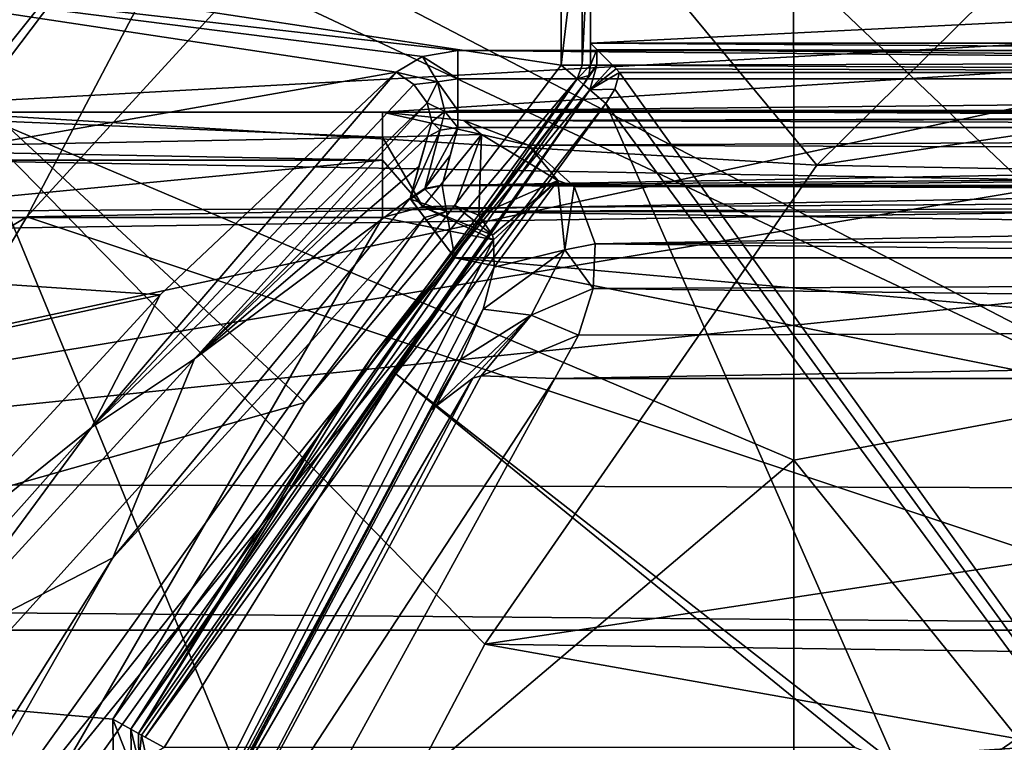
# Model space of a CAD drawing. Extents: x -252 to 252, y -10 to 685.
# Tile 573 of 656: x -116.94 to -113.59, y 614.12 to 616.58. Entities that reach past the tile are written whole.
import ezdxf

# ---------------------------------------------------------------- set-up
doc = ezdxf.new("R2010")
doc.units = 0
doc.header["$LTSCALE"] = 65.369103
for name, color, linetype in [('1637', 7, 'CONTINUOUS'), ('1655', 7, 'CONTINUOUS'), ('2514', 7, 'CONTINUOUS'), ('2516', 7, 'CONTINUOUS'), ('2518', 7, 'CONTINUOUS'), ('2520', 7, 'CONTINUOUS'), ('28', 7, 'CONTINUOUS'), ('304', 7, 'CONTINUOUS'), ('307', 7, 'CONTINUOUS'), ('31', 7, 'CONTINUOUS'), ('311', 7, 'CONTINUOUS'), ('312', 7, 'CONTINUOUS'), ('313', 7, 'CONTINUOUS'), ('323', 7, 'CONTINUOUS'), ('324', 7, 'CONTINUOUS'), ('326', 7, 'CONTINUOUS'), ('33', 7, 'CONTINUOUS'), ('337', 7, 'CONTINUOUS'), ('34', 7, 'CONTINUOUS'), ('353', 7, 'CONTINUOUS'), ('354', 7, 'CONTINUOUS'), ('355', 7, 'CONTINUOUS'), ('3593', 7, 'CONTINUOUS'), ('3598', 7, 'CONTINUOUS'), ('3599', 7, 'CONTINUOUS'), ('3601', 7, 'CONTINUOUS'), ('3602', 7, 'CONTINUOUS'), ('361', 7, 'CONTINUOUS'), ('3642', 7, 'CONTINUOUS'), ('3645', 7, 'CONTINUOUS'), ('3652', 7, 'CONTINUOUS'), ('3654', 7, 'CONTINUOUS'), ('3666', 7, 'CONTINUOUS'), ('3668', 7, 'CONTINUOUS'), ('3675', 7, 'CONTINUOUS'), ('3676', 7, 'CONTINUOUS'), ('370', 7, 'CONTINUOUS'), ('3906', 7, 'CONTINUOUS'), ('433', 7, 'CONTINUOUS'), ('437', 7, 'CONTINUOUS'), ('480', 7, 'CONTINUOUS'), ('481', 7, 'CONTINUOUS'), ('482', 7, 'CONTINUOUS'), ('483', 7, 'CONTINUOUS'), ('509', 7, 'CONTINUOUS'), ('510', 7, 'CONTINUOUS'), ('511', 7, 'CONTINUOUS'), ('512', 7, 'CONTINUOUS'), ('514', 7, 'CONTINUOUS'), ('515', 7, 'CONTINUOUS')]:
    doc.layers.add(name, color=color, linetype=linetype)

msp = doc.modelspace()

# ---------------------------------------------------------------- linework, layer by layer
at = {"layer": '1637', "color": 7, "linetype": 'CONTINUOUS'}
for points in [[(-103.2697, 616.1594, -64.5), (-105.1649, 618.1292, -64.5), (-115.0627, 617.9379, -64.5), (-103.2697, 616.1594, -64.5)], [(-116.9199, 615.9082, -64.5), (-103.2697, 616.1594, -64.5), (-115.0627, 617.9379, -64.5), (-116.9199, 615.9082, -64.5)], [(-103.2697, 616.1594, -64.5), (-116.9199, 615.9082, -64.5), (-109.9999, 613.6, -64.5), (-103.2697, 616.1594, -64.5)], [(-116.9199, 615.9082, -64.5), (-118.5034, 613.2569, -64.5), (-109.9999, 613.6, -64.5), (-116.9199, 615.9082, -64.5)]]:
    msp.add_3dface(points, dxfattribs=at)
at = {"layer": '1655', "color": 7, "linetype": 'CONTINUOUS'}
for points in [[(-116.9564, 617.4579, -63.5), (-118.264, 615.476, -63.9995), (-116.156, 618.109, -63.9995), (-116.9564, 617.4579, -63.5)], [(-118.264, 615.476, -63.9995), (-115.9002, 617.8468, -64.366), (-116.156, 618.109, -63.9995), (-118.264, 615.476, -63.9995)], [(-116.9199, 615.9082, -64.5), (-115.0627, 617.9379, -64.5), (-115.9002, 617.8468, -64.366), (-116.9199, 615.9082, -64.5)], [(-117.9545, 615.2801, -64.366), (-115.9002, 617.8468, -64.366), (-118.264, 615.476, -63.9995), (-117.9545, 615.2801, -64.366)], [(-117.9545, 615.2801, -64.366), (-116.9199, 615.9082, -64.5), (-115.9002, 617.8468, -64.366), (-117.9545, 615.2801, -64.366)], [(-118.5034, 613.2569, -64.5), (-116.9199, 615.9082, -64.5), (-117.9545, 615.2801, -64.366), (-118.5034, 613.2569, -64.5)]]:
    msp.add_3dface(points, dxfattribs=at)
at = {"layer": '2514', "color": 7, "linetype": 'CONTINUOUS'}
for points in [[(-116.3667, 618.0887, -15.6), (-116.1031, 618.3853, -15.5293), (-118.2732, 615.7629, -15.5293), (-116.3667, 618.0887, -15.6)], [(-116.1031, 618.3853, -15.5293), (-117.6336, 616.7882, -15.5), (-118.2732, 615.7629, -15.5293), (-116.1031, 618.3853, -15.5293)], [(-117.5541, 616.7286, -15.6), (-116.3667, 618.0887, -15.6), (-118.2732, 615.7629, -15.5293), (-117.5541, 616.7286, -15.6)]]:
    msp.add_3dface(points, dxfattribs=at)
at = {"layer": '2516', "color": 7, "linetype": 'CONTINUOUS'}
for points in [[(-114.2299, 616.0848, -68.3), (-112.9947, 617.3064, -68.3), (-106.8636, 617.1911, -68.3), (-114.2299, 616.0848, -68.3)], [(-105.6397, 615.9247, -68.3), (-114.2299, 616.0848, -68.3), (-106.8636, 617.1911, -68.3), (-105.6397, 615.9247, -68.3)], [(-115.3603, 614.4517, -68.3), (-114.2299, 616.0848, -68.3), (-105.6397, 615.9247, -68.3), (-115.3603, 614.4517, -68.3)], [(-104.5553, 614.3043, -68.3), (-115.3603, 614.4517, -68.3), (-105.6397, 615.9247, -68.3), (-104.5553, 614.3043, -68.3)], [(-115.3603, 614.4517, -68.3), (-110, 613.5, -68.3), (-115.9325, 613.3644, -68.3), (-115.3603, 614.4517, -68.3)], [(-110, 613.5, -68.3), (-115.3603, 614.4517, -68.3), (-104.5553, 614.3043, -68.3), (-110, 613.5, -68.3)]]:
    msp.add_3dface(points, dxfattribs=at)
at = {"layer": '2518', "color": 7, "linetype": 'CONTINUOUS'}
msp.add_3dface([(-117.1241, 616.2594, -68.4), (-117.8626, 619.3692, -68.5), (-115.8122, 617.9966, -68.4), (-117.1241, 616.2594, -68.4)], dxfattribs=at)
at = {"layer": '2520', "color": 7, "linetype": 'CONTINUOUS'}
for points in [[(-114.2299, 616.0848, -68.3), (-117.1241, 616.2594, -68.4), (-115.8122, 617.9966, -68.4), (-114.2299, 616.0848, -68.3)], [(-112.9947, 617.3064, -68.3), (-114.2299, 616.0848, -68.3), (-115.8122, 617.9966, -68.4), (-112.9947, 617.3064, -68.3)], [(-115.9325, 613.3644, -68.3), (-118.364, 613.9333, -68.4), (-117.1241, 616.2594, -68.4), (-115.9325, 613.3644, -68.3)], [(-115.3603, 614.4517, -68.3), (-115.9325, 613.3644, -68.3), (-117.1241, 616.2594, -68.4), (-115.3603, 614.4517, -68.3)], [(-114.2299, 616.0848, -68.3), (-115.3603, 614.4517, -68.3), (-117.1241, 616.2594, -68.4), (-114.2299, 616.0848, -68.3)]]:
    msp.add_3dface(points, dxfattribs=at)
at = {"layer": '28', "color": 7, "linetype": 'CONTINUOUS'}
msp.add_3dface([(-115.8722, 618.5223, 13.5), (-117.7642, 616.3798, 13.5), (-118.0207, 617.2865, 13.5), (-115.8722, 618.5223, 13.5)], dxfattribs=at)
at = {"layer": '304', "color": 7, "linetype": 'CONTINUOUS'}
for points in [[(-115.1, 617.1, -58), (-115.1, 616.4252, -58), (-117.6216, 616.8078, -58), (-115.1, 617.1, -58)], [(-117.6216, 616.8078, -58), (-115.9732, 615.2752, -58), (-119.0354, 614.4104, -58), (-117.6216, 616.8078, -58)], [(-115.1, 616.4252, -58), (-115.9732, 615.2752, -58), (-117.6216, 616.8078, -58), (-115.1, 616.4252, -58)], [(-115.9732, 615.2752, -58), (-116.6278, 614.1962, -58), (-119.0354, 614.4104, -58), (-115.9732, 615.2752, -58)], [(-114.1, 613.1, -58), (-116.9852, 613.1, -58), (-119.0354, 614.4104, -58), (-114.1, 613.1, -58)], [(-116.4525, 613.9, -58), (-114.1, 613.1, -58), (-119.0354, 614.4104, -58), (-116.4525, 613.9, -58)], [(-116.6246, 613.9984, -58), (-116.4525, 613.9, -58), (-119.0354, 614.4104, -58), (-116.6246, 613.9984, -58)], [(-116.6278, 614.1962, -58), (-116.6246, 613.9984, -58), (-119.0354, 614.4104, -58), (-116.6278, 614.1962, -58)]]:
    msp.add_3dface(points, dxfattribs=at)
at = {"layer": '307', "color": 7, "linetype": 'CONTINUOUS'}
for points in [[(-114.9016, 616.4, -11), (-110.55, 610.3279, -11), (-114.9173, 616.344, -11), (-114.9016, 616.4, -11)], [(-110.55, 616.4, -11), (-110.55, 610.3279, -11), (-114.9016, 616.4, -11), (-110.55, 616.4, -11)], [(-114.9173, 616.344, -11), (-110.55, 610.3279, -11), (-114.9486, 616.2945, -11), (-114.9173, 616.344, -11)], [(-115.6631, 615.3739, -11), (-114.9486, 616.2945, -11), (-113.9585, 614.0414, -11), (-115.6631, 615.3739, -11)], [(-114.9486, 616.2945, -11), (-110.55, 610.3279, -11), (-113.9585, 614.0414, -11), (-114.9486, 616.2945, -11)], [(-116.4525, 614.1, -11), (-115.6631, 615.3739, -11), (-114.1, 614.1, -11), (-116.4525, 614.1, -11)], [(-114.1, 614.1, -11), (-115.6631, 615.3739, -11), (-113.9585, 614.0414, -11), (-114.1, 614.1, -11)]]:
    msp.add_3dface(points, dxfattribs=at)
at = {"layer": '31', "color": 7, "linetype": 'CONTINUOUS'}
for points in [[(-110.0084, 615.884, 16.4625), (-110.0091, 621.8404, 14.5623), (-114.31, 620.6879, 14.5959), (-110.0084, 615.884, 16.4625)], [(-114.3079, 615.0797, 16.2741), (-114.31, 620.6879, 14.5959), (-118.4777, 616.8492, 14.6716), (-114.3079, 615.0797, 16.2741)], [(-114.3079, 615.0797, 16.2741), (-110.0084, 615.884, 16.4625), (-114.31, 620.6879, 14.5959), (-114.3079, 615.0797, 16.2741)], [(-118.4789, 611.5425, 15.8559), (-114.3079, 615.0797, 16.2741), (-118.4777, 616.8492, 14.6716), (-118.4789, 611.5425, 15.8559)], [(-110.0084, 609.7395, 17.6142), (-110.0084, 615.884, 16.4625), (-114.3079, 615.0797, 16.2741), (-110.0084, 609.7395, 17.6142)], [(-114.3079, 609.3284, 17.287), (-114.3079, 615.0797, 16.2741), (-118.4789, 611.5425, 15.8559), (-114.3079, 609.3284, 17.287)], [(-114.3079, 609.3284, 17.287), (-110.0084, 609.7395, 17.6142), (-114.3079, 615.0797, 16.2741), (-114.3079, 609.3284, 17.287)]]:
    msp.add_3dface(points, dxfattribs=at)
at = {"layer": '311', "color": 7, "linetype": 'CONTINUOUS'}
for points in [[(-115.0243, 616.3599, -57.9), (-115.745, 615.4313, -11.1), (-115.8901, 615.2195, -57.9), (-115.0243, 616.3599, -57.9)], [(-115.0243, 616.3599, -11.1), (-115.745, 615.4313, -11.1), (-115.0243, 616.3599, -57.9), (-115.0243, 616.3599, -11.1)], [(-115.745, 615.4313, -11.1), (-116.5401, 614.1481, -11.1), (-115.8901, 615.2195, -57.9), (-115.745, 615.4313, -11.1)], [(-116.5401, 614.1481, -11.1), (-116.5401, 614.1481, -57.9), (-115.8901, 615.2195, -57.9), (-116.5401, 614.1481, -11.1)]]:
    msp.add_3dface(points, dxfattribs=at)
at = {"layer": '312', "color": 7, "linetype": 'CONTINUOUS'}
for points in [[(-115, 617, -43), (-115, 616.4252, -57.9), (-115, 617, -57.9), (-115, 617, -43)], [(-115, 616.5, -43), (-115, 616.4252, -57.9), (-115, 617, -43), (-115, 616.5, -43)], [(-115, 616.5, -11.1), (-115, 616.4252, -57.9), (-115, 616.5, -43), (-115, 616.5, -11.1)], [(-115, 616.4252, -11.1), (-115, 616.4252, -57.9), (-115, 616.5, -11.1), (-115, 616.4252, -11.1)]]:
    msp.add_3dface(points, dxfattribs=at)
at = {"layer": '313', "color": 7, "linetype": 'CONTINUOUS'}
for points in [[(-109.5088, 616.5, -15.0416), (-115, 616.5, -43), (-105, 616.5, -11.1), (-109.5088, 616.5, -15.0416)], [(-109.65, 616.5, -15.1), (-115, 616.5, -43), (-109.5088, 616.5, -15.0416), (-109.65, 616.5, -15.1)], [(-110.35, 616.5, -15.1), (-115, 616.5, -43), (-109.65, 616.5, -15.1), (-110.35, 616.5, -15.1)], [(-105, 616.5, -11.1), (-115, 616.5, -43), (-105, 616.5, -43), (-105, 616.5, -11.1)], [(-110.4916, 616.5, -15.0412), (-115, 616.5, -43), (-110.35, 616.5, -15.1), (-110.4916, 616.5, -15.0412)], [(-110.55, 616.5, -14.9), (-115, 616.5, -43), (-110.4916, 616.5, -15.0412), (-110.55, 616.5, -14.9)], [(-115, 616.5, -11.1), (-115, 616.5, -43), (-110.55, 616.5, -11.1), (-115, 616.5, -11.1)], [(-110.55, 616.5, -11.1), (-115, 616.5, -43), (-110.55, 616.5, -14.9), (-110.55, 616.5, -11.1)]]:
    msp.add_3dface(points, dxfattribs=at)
at = {"layer": '323', "color": 7, "linetype": 'CONTINUOUS'}
for points in [[(-117.0187, 617.2938, -7.6576), (-117.7436, 616.2653, -6.6518), (-102.8242, 617.0861, -7.4629), (-117.0187, 617.2938, -7.6576)], [(-102.8242, 617.0861, -7.4629), (-117.7436, 616.2653, -6.6518), (-115.7084, 616.2653, -6.6518), (-102.8242, 617.0861, -7.4629)], [(-104.2916, 616.2653, -6.6518), (-102.8242, 617.0861, -7.4629), (-115.7084, 616.2653, -6.6518), (-104.2916, 616.2653, -6.6518)], [(-115.432, 616.2367, -6.6223), (-104.2916, 616.2653, -6.6518), (-115.7084, 616.2653, -6.6518), (-115.432, 616.2367, -6.6223)], [(-104.4762, 616.2529, -6.639), (-104.2916, 616.2653, -6.6518), (-115.432, 616.2367, -6.6223), (-104.4762, 616.2529, -6.639)], [(-104.6776, 616.2041, -6.5886), (-104.4762, 616.2529, -6.639), (-115.432, 616.2367, -6.6223), (-104.6776, 616.2041, -6.5886)], [(-115.2111, 616.1524, -6.5348), (-104.6776, 616.2041, -6.5886), (-115.432, 616.2367, -6.6223), (-115.2111, 616.1524, -6.5348)], [(-104.841, 616.1178, -6.4986), (-104.6776, 616.2041, -6.5886), (-115.2111, 616.1524, -6.5348), (-104.841, 616.1178, -6.4986)], [(-115.0558, 616.0119, -6.3872), (-104.841, 616.1178, -6.4986), (-115.2111, 616.1524, -6.5348), (-115.0558, 616.0119, -6.3872)], [(-104.9502, 616.003, -6.3778), (-104.841, 616.1178, -6.4986), (-115.0558, 616.0119, -6.3872), (-104.9502, 616.003, -6.3778)], [(-114.9843, 615.8165, -6.1782), (-104.9502, 616.003, -6.3778), (-115.0558, 616.0119, -6.3872), (-114.9843, 615.8165, -6.1782)], [(-105.0082, 615.864, -6.2294), (-104.9502, 616.003, -6.3778), (-114.9843, 615.8165, -6.1782), (-105.0082, 615.864, -6.2294)], [(-105.0149, 615.7067, -6.0589), (-105.0082, 615.864, -6.2294), (-114.9843, 615.8165, -6.1782), (-105.0149, 615.7067, -6.0589)], [(-114.9917, 615.6639, -6.0119), (-105.0149, 615.7067, -6.0589), (-114.9843, 615.8165, -6.1782), (-114.9917, 615.6639, -6.0119)], [(-104.9719, 615.537, -5.8716), (-105.0149, 615.7067, -6.0589), (-114.9917, 615.6639, -6.0119), (-104.9719, 615.537, -5.8716)], [(-115.0416, 615.5048, -5.8357), (-104.9719, 615.537, -5.8716), (-114.9917, 615.6639, -6.0119), (-115.0416, 615.5048, -5.8357)], [(-115.1214, 615.3575, -5.6696), (-104.9719, 615.537, -5.8716), (-115.0416, 615.5048, -5.8357), (-115.1214, 615.3575, -5.6696)], [(-104.8787, 615.3575, -5.6696), (-104.9719, 615.537, -5.8716), (-115.1214, 615.3575, -5.6696), (-104.8787, 615.3575, -5.6696)], [(-103.9021, 613.5727, -3.4143), (-104.8787, 615.3575, -5.6696), (-116.088, 613.5942, -3.4446), (-103.9021, 613.5727, -3.4143)], [(-116.088, 613.5942, -3.4446), (-104.8787, 615.3575, -5.6696), (-115.1214, 615.3575, -5.6696), (-116.088, 613.5942, -3.4446)]]:
    msp.add_3dface(points, dxfattribs=at)
at = {"layer": '324', "color": 7, "linetype": 'CONTINUOUS'}
for points in [[(-117.7436, 615.9065, -6.5), (-119.8274, 611.3418, -6.5), (-115.7084, 615.9065, -6.5), (-117.7436, 615.9065, -6.5)], [(-115.7084, 615.9065, -6.5), (-119.8274, 611.3418, -6.5), (-116.7947, 614.0311, -6.5), (-115.7084, 615.9065, -6.5)]]:
    msp.add_3dface(points, dxfattribs=at)
at = {"layer": '326', "color": 7, "linetype": 'CONTINUOUS'}
msp.add_3dface([(-115.5429, 615.2509, -6), (-116.6253, 613.2102, -6), (-116.5431, 613.3938, -3.7345), (-115.5429, 615.2509, -6)], dxfattribs=at)
at = {"layer": '33', "color": 7, "linetype": 'CONTINUOUS'}
msp.add_3dface([(-117.7642, 616.3798, 13.5), (-115.8722, 618.5223, 13.5), (-116.9939, 617.36, 13.8086), (-117.7642, 616.3798, 13.5)], dxfattribs=at)
at = {"layer": '337', "color": 7, "linetype": 'CONTINUOUS'}
for points in [[(-115.7084, 615.9065, -6.5), (-115.3304, 615.8305, -6.3536), (-115.5714, 615.9427, -6.4915), (-115.7084, 615.9065, -6.5)], [(-115.4612, 615.9458, -6.4664), (-115.5714, 615.9427, -6.4915), (-115.3344, 615.8456, -6.3652), (-115.4612, 615.9458, -6.4664)], [(-115.5714, 615.9427, -6.4915), (-115.3304, 615.8305, -6.3536), (-115.3344, 615.8456, -6.3652), (-115.5714, 615.9427, -6.4915)], [(-115.3807, 615.9143, -6.4246), (-115.4612, 615.9458, -6.4664), (-115.3344, 615.8456, -6.3652), (-115.3807, 615.9143, -6.4246)], [(-115.7084, 615.9065, -6.5), (-116.7947, 614.0311, -6.5), (-115.3304, 615.8305, -6.3536), (-115.7084, 615.9065, -6.5)], [(-116.7947, 614.0311, -6.5), (-117.2658, 611.9935, -6.3536), (-115.3304, 615.8305, -6.3536), (-116.7947, 614.0311, -6.5)], [(-115.3304, 615.8305, -6.3536), (-117.2658, 611.9935, -6.3536), (-115.3283, 615.7374, -6.288), (-115.3304, 615.8305, -6.3536)], [(-115.3283, 615.7374, -6.288), (-117.2658, 611.9935, -6.3536), (-115.3656, 615.5932, -6.1963), (-115.3283, 615.7374, -6.288)], [(-115.3656, 615.5932, -6.1963), (-117.2658, 611.9935, -6.3536), (-115.4428, 615.4226, -6.0959), (-115.3656, 615.5932, -6.1963)], [(-117.2658, 611.9935, -6.3536), (-115.5429, 615.2509, -6), (-115.4428, 615.4226, -6.0959), (-117.2658, 611.9935, -6.3536)], [(-116.6253, 613.2102, -6), (-115.5429, 615.2509, -6), (-117.2658, 611.9935, -6.3536), (-116.6253, 613.2102, -6)]]:
    msp.add_3dface(points, dxfattribs=at)
at = {"layer": '34', "color": 7, "linetype": 'CONTINUOUS'}
for points in [[(-112.3818, 620.4797, 13.8797), (-112.3802, 614.9321, 15.5441), (-113.9891, 619.7542, 13.9101), (-112.3818, 620.4797, 13.8797)], [(-113.9891, 619.7542, 13.9101), (-112.3802, 614.9321, 15.5441), (-115.9226, 618.3064, 13.9623), (-113.9891, 619.7542, 13.9101)], [(-115.9226, 618.3064, 13.9623), (-112.3802, 614.9321, 15.5441), (-116.8989, 617.284, 13.9927), (-115.9226, 618.3064, 13.9623)], [(-116.8989, 617.284, 13.9927), (-112.3802, 614.9321, 15.5441), (-117.0351, 617.1231, 13.9969), (-116.8989, 617.284, 13.9927)], [(-117.0351, 617.1231, 13.9969), (-112.3802, 614.9321, 15.5441), (-117.0341, 611.7367, 15.2428), (-117.0351, 617.1231, 13.9969)], [(-112.3802, 614.9321, 15.5441), (-112.3802, 609.2608, 16.5455), (-117.0341, 611.7367, 15.2428), (-112.3802, 614.9321, 15.5441)]]:
    msp.add_3dface(points, dxfattribs=at)
at = {"layer": '353', "color": 7, "linetype": 'CONTINUOUS'}
for points in [[(-115.401, 615.3583, -5.8258), (-116.5511, 613.1736, -3.0197), (-115.373, 615.3666, -5.8028), (-115.401, 615.3583, -5.8258)], [(-116.5511, 613.1736, -3.0197), (-115.1214, 615.3575, -5.6696), (-115.373, 615.3666, -5.8028), (-116.5511, 613.1736, -3.0197)], [(-116.5431, 613.3938, -3.7345), (-116.5511, 613.1736, -3.0197), (-115.401, 615.3583, -5.8258), (-116.5431, 613.3938, -3.7345)], [(-116.088, 613.5942, -3.4446), (-115.1214, 615.3575, -5.6696), (-116.5511, 613.1736, -3.0197), (-116.088, 613.5942, -3.4446)], [(-115.5429, 615.2509, -6), (-116.5431, 613.3938, -3.7345), (-115.401, 615.3583, -5.8258), (-115.5429, 615.2509, -6)]]:
    msp.add_3dface(points, dxfattribs=at)
at = {"layer": '354', "color": 7, "linetype": 'CONTINUOUS'}
for points in [[(-115.432, 616.2367, -6.6223), (-115.7084, 616.2653, -6.6518), (-115.3714, 616.1889, -6.5752), (-115.432, 616.2367, -6.6223)], [(-115.3714, 616.1889, -6.5752), (-115.7084, 616.2653, -6.6518), (-115.7084, 616.1795, -6.5811), (-115.3714, 616.1889, -6.5752)], [(-115.2111, 616.1524, -6.5348), (-115.432, 616.2367, -6.6223), (-115.3714, 616.1889, -6.5752), (-115.2111, 616.1524, -6.5348)], [(-115.5714, 615.9427, -6.4915), (-115.3714, 616.1889, -6.5752), (-115.7084, 616.1795, -6.5811), (-115.5714, 615.9427, -6.4915)], [(-115.5714, 615.9427, -6.4915), (-115.4612, 615.9458, -6.4664), (-115.3714, 616.1889, -6.5752), (-115.5714, 615.9427, -6.4915)], [(-115.4612, 615.9458, -6.4664), (-115.3807, 615.9143, -6.4246), (-115.3714, 616.1889, -6.5752), (-115.4612, 615.9458, -6.4664)], [(-115.3807, 615.9143, -6.4246), (-115.1117, 616.0318, -6.4101), (-115.3714, 616.1889, -6.5752), (-115.3807, 615.9143, -6.4246)], [(-115.1117, 616.0318, -6.4101), (-115.2111, 616.1524, -6.5348), (-115.3714, 616.1889, -6.5752), (-115.1117, 616.0318, -6.4101)], [(-115.5714, 615.9427, -6.4915), (-115.7084, 616.1795, -6.5811), (-115.7084, 616.1013, -6.5395), (-115.5714, 615.9427, -6.4915)], [(-115.0558, 616.0119, -6.3872), (-115.2111, 616.1524, -6.5348), (-115.1117, 616.0318, -6.4101), (-115.0558, 616.0119, -6.3872)], [(-115.7084, 615.9065, -6.5), (-115.5714, 615.9427, -6.4915), (-115.7084, 616.1013, -6.5395), (-115.7084, 615.9065, -6.5)], [(-115.3807, 615.9143, -6.4246), (-115.3344, 615.8456, -6.3652), (-115.1117, 616.0318, -6.4101), (-115.3807, 615.9143, -6.4246)], [(-115.3344, 615.8456, -6.3652), (-115.3304, 615.8305, -6.3536), (-115.1117, 616.0318, -6.4101), (-115.3344, 615.8456, -6.3652)], [(-115.3304, 615.8305, -6.3536), (-115.3283, 615.7374, -6.288), (-115.1117, 616.0318, -6.4101), (-115.3304, 615.8305, -6.3536)], [(-115.3283, 615.7374, -6.288), (-115.0879, 615.7958, -6.1721), (-115.1117, 616.0318, -6.4101), (-115.3283, 615.7374, -6.288)], [(-115.0879, 615.7958, -6.1721), (-115.0558, 616.0119, -6.3872), (-115.1117, 616.0318, -6.4101), (-115.0879, 615.7958, -6.1721)], [(-114.9843, 615.8165, -6.1782), (-115.0558, 616.0119, -6.3872), (-115.0879, 615.7958, -6.1721), (-114.9843, 615.8165, -6.1782)], [(-115.3283, 615.7374, -6.288), (-115.3656, 615.5932, -6.1963), (-115.0879, 615.7958, -6.1721), (-115.3283, 615.7374, -6.288)], [(-115.3656, 615.5932, -6.1963), (-115.2021, 615.5729, -5.9685), (-115.0879, 615.7958, -6.1721), (-115.3656, 615.5932, -6.1963)], [(-115.2021, 615.5729, -5.9685), (-114.9917, 615.6639, -6.0119), (-115.0879, 615.7958, -6.1721), (-115.2021, 615.5729, -5.9685)], [(-114.9917, 615.6639, -6.0119), (-114.9843, 615.8165, -6.1782), (-115.0879, 615.7958, -6.1721), (-114.9917, 615.6639, -6.0119)], [(-115.0416, 615.5048, -5.8357), (-114.9917, 615.6639, -6.0119), (-115.2021, 615.5729, -5.9685), (-115.0416, 615.5048, -5.8357)], [(-115.3656, 615.5932, -6.1963), (-115.4428, 615.4226, -6.0959), (-115.2021, 615.5729, -5.9685), (-115.3656, 615.5932, -6.1963)], [(-115.5429, 615.2509, -6), (-115.401, 615.3583, -5.8258), (-115.2021, 615.5729, -5.9685), (-115.5429, 615.2509, -6)], [(-115.4428, 615.4226, -6.0959), (-115.5429, 615.2509, -6), (-115.2021, 615.5729, -5.9685), (-115.4428, 615.4226, -6.0959)], [(-115.401, 615.3583, -5.8258), (-115.373, 615.3666, -5.8028), (-115.2021, 615.5729, -5.9685), (-115.401, 615.3583, -5.8258)], [(-115.373, 615.3666, -5.8028), (-115.0416, 615.5048, -5.8357), (-115.2021, 615.5729, -5.9685), (-115.373, 615.3666, -5.8028)], [(-115.1214, 615.3575, -5.6696), (-115.0416, 615.5048, -5.8357), (-115.373, 615.3666, -5.8028), (-115.1214, 615.3575, -5.6696)]]:
    msp.add_3dface(points, dxfattribs=at)
at = {"layer": '355', "color": 7, "linetype": 'CONTINUOUS'}
for points in [[(-115.7084, 616.1795, -6.5811), (-117.7436, 616.2653, -6.6518), (-117.7436, 616.1396, -6.5577), (-115.7084, 616.1795, -6.5811)], [(-115.7084, 616.2653, -6.6518), (-117.7436, 616.2653, -6.6518), (-115.7084, 616.1795, -6.5811), (-115.7084, 616.2653, -6.6518)], [(-115.7084, 616.1013, -6.5395), (-115.7084, 616.1795, -6.5811), (-117.7436, 616.1396, -6.5577), (-115.7084, 616.1013, -6.5395)], [(-117.7436, 616.1013, -6.5395), (-115.7084, 616.1013, -6.5395), (-117.7436, 616.1396, -6.5577), (-117.7436, 616.1013, -6.5395)], [(-117.7436, 615.9065, -6.5), (-115.7084, 615.9065, -6.5), (-115.7084, 616.1013, -6.5395), (-117.7436, 615.9065, -6.5)], [(-117.7436, 615.9065, -6.5), (-115.7084, 616.1013, -6.5395), (-117.7436, 616.1013, -6.5395), (-117.7436, 615.9065, -6.5)]]:
    msp.add_3dface(points, dxfattribs=at)
at = {"layer": '3593', "color": 7, "linetype": 'CONTINUOUS'}
for points in [[(-118.2013, 617.0486, 13.5), (-119.5058, 615.0023, 13.5), (-110.9556, 616.8389, 13.5), (-118.2013, 617.0486, 13.5)], [(-101.652, 616.8482, 13.5), (-119.5058, 615.0023, 13.5), (-100.4654, 614.9495, 13.5), (-101.652, 616.8482, 13.5)], [(-119.5058, 615.0023, 13.5), (-101.652, 616.8482, 13.5), (-110, 616.5836, 13.5), (-119.5058, 615.0023, 13.5)], [(-110.9556, 616.8389, 13.5), (-119.5058, 615.0023, 13.5), (-110, 616.5836, 13.5), (-110.9556, 616.8389, 13.5)], [(-119.5058, 615.0023, 13.5), (-120.1694, 613.6667, 13.5), (-100.4654, 614.9495, 13.5), (-119.5058, 615.0023, 13.5)], [(-100.4654, 614.9495, 13.5), (-120.1694, 613.6667, 13.5), (-99.298, 612.3731, 13.5), (-100.4654, 614.9495, 13.5)]]:
    msp.add_3dface(points, dxfattribs=at)
at = {"layer": '3598', "color": 7, "linetype": 'CONTINUOUS'}
for points in [[(-104.5479, 616.4757, 6.6016), (-118.3345, 616.806, 6.9847), (-110, 617.0574, 7.2596), (-104.5479, 616.4757, 6.6016)], [(-118.9896, 615.813, 5.7451), (-118.3345, 616.806, 6.9847), (-115.6621, 616.4017, 6.5121), (-118.9896, 615.813, 5.7451)], [(-115.4521, 616.4757, 6.6016), (-118.3345, 616.806, 6.9847), (-104.5479, 616.4757, 6.6016), (-115.4521, 616.4757, 6.6016)], [(-115.5724, 616.4545, 6.576), (-118.3345, 616.806, 6.9847), (-115.4521, 616.4757, 6.6016), (-115.5724, 616.4545, 6.576)], [(-115.6621, 616.4017, 6.5121), (-118.3345, 616.806, 6.9847), (-115.5724, 616.4545, 6.576), (-115.6621, 616.4017, 6.5121)], [(-116.4656, 615.6428, 5.5029), (-118.9896, 615.813, 5.7451), (-115.6621, 616.4017, 6.5121), (-116.4656, 615.6428, 5.5029)], [(-119.4555, 614.9986, 4.4809), (-118.9896, 615.813, 5.7451), (-116.4656, 615.6428, 5.5029), (-119.4555, 614.9986, 4.4809)], [(-117.3982, 614.6293, 3.7988), (-119.4555, 614.9986, 4.4809), (-116.4656, 615.6428, 5.5029), (-117.3982, 614.6293, 3.7988)]]:
    msp.add_3dface(points, dxfattribs=at)
at = {"layer": '3599', "color": 7, "linetype": 'CONTINUOUS'}
for points in [[(-117.3869, 613.0688, 8), (-115.4629, 615.7687, 8), (-102.6916, 613.2121, 8), (-117.3869, 613.0688, 8)], [(-102.6916, 613.2121, 8), (-115.4629, 615.7687, 8), (-103.6613, 614.7194, 8), (-102.6916, 613.2121, 8)], [(-115.4629, 615.7687, 8), (-104.5365, 615.7687, 8), (-103.6613, 614.7194, 8), (-115.4629, 615.7687, 8)]]:
    msp.add_3dface(points, dxfattribs=at)
at = {"layer": '3601', "color": 7, "linetype": 'CONTINUOUS'}
for points in [[(-104.5479, 616.2127, 6.6716), (-104.5213, 616.1177, 7.2102), (-115.5059, 616.0149, 7.7934), (-104.5479, 616.2127, 6.6716)], [(-115.4521, 616.2127, 6.6716), (-104.5479, 616.2127, 6.6716), (-115.5059, 616.0149, 7.7934), (-115.4521, 616.2127, 6.6716)], [(-115.4787, 616.1178, 7.2101), (-115.4521, 616.2127, 6.6716), (-115.5059, 616.0149, 7.7934), (-115.4787, 616.1178, 7.2101)], [(-115.5061, 616.0164, 7.7848), (-115.4787, 616.1178, 7.2101), (-115.5059, 616.0149, 7.7934), (-115.5061, 616.0164, 7.7848)], [(-104.5213, 616.1177, 7.2102), (-104.4941, 616.0149, 7.7934), (-115.5059, 616.0149, 7.7934), (-104.5213, 616.1177, 7.2102)]]:
    msp.add_3dface(points, dxfattribs=at)
at = {"layer": '3602', "color": 7, "linetype": 'CONTINUOUS'}
for points in [[(-115.5555, 616.1811, 6.5942), (-115.5846, 616.0798, 7.1632), (-116.3496, 615.4249, 5.5749), (-115.5555, 616.1811, 6.5942)], [(-115.5846, 616.0798, 7.1632), (-115.6145, 615.9715, 7.7718), (-116.3496, 615.4249, 5.5749), (-115.5846, 616.0798, 7.1632)], [(-116.3496, 615.4249, 5.5749), (-115.6145, 615.9715, 7.7718), (-116.6278, 614.7463, 7.7718), (-116.3496, 615.4249, 5.5749)], [(-117.2732, 614.4139, 3.8537), (-116.3496, 615.4249, 5.5749), (-116.6278, 614.7463, 7.7718), (-117.2732, 614.4139, 3.8537)], [(-117.5893, 613.2187, 7.7718), (-117.2732, 614.4139, 3.8537), (-116.6278, 614.7463, 7.7718), (-117.5893, 613.2187, 7.7718)]]:
    msp.add_3dface(points, dxfattribs=at)
at = {"layer": '361', "color": 7, "linetype": 'CONTINUOUS'}
for points in [[(-117.4174, 617.2554, -8.0241), (-118.166, 616.174, -7), (-116.697, 618.0269, -8.4254), (-117.4174, 617.2554, -8.0241)], [(-116.697, 618.0269, -8.4254), (-118.166, 616.174, -7), (-118.0973, 616.2427, -6.8911), (-116.697, 618.0269, -8.4254)], [(-117.9975, 616.283, -6.7907), (-116.697, 618.0269, -8.4254), (-118.0973, 616.2427, -6.8911), (-117.9975, 616.283, -6.7907)], [(-117.0187, 617.2938, -7.6576), (-116.697, 618.0269, -8.4254), (-117.9975, 616.283, -6.7907), (-117.0187, 617.2938, -7.6576)]]:
    msp.add_3dface(points, dxfattribs=at)
at = {"layer": '3642', "color": 7, "linetype": 'CONTINUOUS'}
for points in [[(-115.4521, 616.3782, 6.5487), (-115.4521, 616.4757, 6.6016), (-104.5479, 616.3782, 6.5487), (-115.4521, 616.3782, 6.5487)], [(-115.4521, 616.4757, 6.6016), (-104.5479, 616.4757, 6.6016), (-104.5479, 616.3782, 6.5487), (-115.4521, 616.4757, 6.6016)], [(-115.4521, 616.271, 6.5772), (-115.4521, 616.3782, 6.5487), (-104.5479, 616.3782, 6.5487), (-115.4521, 616.271, 6.5772)], [(-104.5479, 616.271, 6.5772), (-115.4521, 616.271, 6.5772), (-104.5479, 616.3782, 6.5487), (-104.5479, 616.271, 6.5772)], [(-104.5479, 616.2127, 6.6716), (-115.4521, 616.271, 6.5772), (-104.5479, 616.271, 6.5772), (-104.5479, 616.2127, 6.6716)], [(-104.5479, 616.2127, 6.6716), (-115.4521, 616.2127, 6.6716), (-115.4521, 616.271, 6.5772), (-104.5479, 616.2127, 6.6716)]]:
    msp.add_3dface(points, dxfattribs=at)
at = {"layer": '3645', "color": 7, "linetype": 'CONTINUOUS'}
for points in [[(-115.565, 616.005, 7.78), (-115.6145, 615.9715, 7.7718), (-115.5119, 616.2034, 6.6509), (-115.565, 616.005, 7.78)], [(-115.6145, 615.9715, 7.7718), (-115.5555, 616.1811, 6.5942), (-115.5119, 616.2034, 6.6509), (-115.6145, 615.9715, 7.7718)], [(-115.4521, 616.2127, 6.6716), (-115.565, 616.005, 7.78), (-115.5119, 616.2034, 6.6509), (-115.4521, 616.2127, 6.6716)], [(-115.4521, 616.2127, 6.6716), (-115.4787, 616.1178, 7.2101), (-115.565, 616.005, 7.78), (-115.4521, 616.2127, 6.6716)], [(-115.6145, 615.9715, 7.7718), (-115.5846, 616.0798, 7.1632), (-115.5555, 616.1811, 6.5942), (-115.6145, 615.9715, 7.7718)], [(-115.4787, 616.1178, 7.2101), (-115.5061, 616.0164, 7.7848), (-115.565, 616.005, 7.78), (-115.4787, 616.1178, 7.2101)]]:
    msp.add_3dface(points, dxfattribs=at)
at = {"layer": '3652', "color": 7, "linetype": 'CONTINUOUS'}
for points in [[(-115.5724, 616.4545, 6.576), (-115.4521, 616.4757, 6.6016), (-115.4521, 616.3782, 6.5487), (-115.5724, 616.4545, 6.576)], [(-115.6621, 616.4017, 6.5121), (-115.5724, 616.4545, 6.576), (-115.521, 616.3685, 6.534), (-115.6621, 616.4017, 6.5121)], [(-115.521, 616.3685, 6.534), (-115.5724, 616.4545, 6.576), (-115.4521, 616.3782, 6.5487), (-115.521, 616.3685, 6.534)], [(-115.6017, 616.359, 6.4911), (-115.6621, 616.4017, 6.5121), (-115.521, 616.3685, 6.534), (-115.6017, 616.359, 6.4911)], [(-115.5571, 616.2969, 6.5007), (-115.6017, 616.359, 6.4911), (-115.521, 616.3685, 6.534), (-115.5571, 616.2969, 6.5007)], [(-115.4965, 616.2671, 6.5643), (-115.5571, 616.2969, 6.5007), (-115.521, 616.3685, 6.534), (-115.4965, 616.2671, 6.5643)], [(-115.4521, 616.271, 6.5772), (-115.521, 616.3685, 6.534), (-115.4521, 616.3782, 6.5487), (-115.4521, 616.271, 6.5772)], [(-115.4965, 616.2671, 6.5643), (-115.521, 616.3685, 6.534), (-115.4521, 616.271, 6.5772), (-115.4965, 616.2671, 6.5643)], [(-115.5403, 616.2319, 6.5384), (-115.5571, 616.2969, 6.5007), (-115.4965, 616.2671, 6.5643), (-115.5403, 616.2319, 6.5384)], [(-115.5119, 616.2034, 6.6509), (-115.5403, 616.2319, 6.5384), (-115.4965, 616.2671, 6.5643), (-115.5119, 616.2034, 6.6509)], [(-115.4521, 616.2127, 6.6716), (-115.5119, 616.2034, 6.6509), (-115.4965, 616.2671, 6.5643), (-115.4521, 616.2127, 6.6716)], [(-115.4521, 616.2127, 6.6716), (-115.4965, 616.2671, 6.5643), (-115.4521, 616.271, 6.5772), (-115.4521, 616.2127, 6.6716)], [(-115.5119, 616.2034, 6.6509), (-115.5555, 616.1811, 6.5942), (-115.5403, 616.2319, 6.5384), (-115.5119, 616.2034, 6.6509)]]:
    msp.add_3dface(points, dxfattribs=at)
at = {"layer": '3654', "color": 7, "linetype": 'CONTINUOUS'}
for points in [[(-116.4656, 615.6428, 5.5029), (-115.6621, 616.4017, 6.5121), (-116.6995, 615.1905, 4.9396), (-116.4656, 615.6428, 5.5029)], [(-116.6995, 615.1905, 4.9396), (-115.6621, 616.4017, 6.5121), (-115.6017, 616.359, 6.4911), (-116.6995, 615.1905, 4.9396)], [(-115.5571, 616.2969, 6.5007), (-116.6995, 615.1905, 4.9396), (-115.6017, 616.359, 6.4911), (-115.5571, 616.2969, 6.5007)], [(-116.3496, 615.4249, 5.5749), (-116.6995, 615.1905, 4.9396), (-115.5571, 616.2969, 6.5007), (-116.3496, 615.4249, 5.5749)], [(-116.3496, 615.4249, 5.5749), (-115.5571, 616.2969, 6.5007), (-115.5403, 616.2319, 6.5384), (-116.3496, 615.4249, 5.5749)], [(-115.5555, 616.1811, 6.5942), (-116.3496, 615.4249, 5.5749), (-115.5403, 616.2319, 6.5384), (-115.5555, 616.1811, 6.5942)], [(-117.3982, 614.6293, 3.7988), (-116.4656, 615.6428, 5.5029), (-116.6995, 615.1905, 4.9396), (-117.3982, 614.6293, 3.7988)], [(-116.3496, 615.4249, 5.5749), (-117.2732, 614.4139, 3.8537), (-116.6995, 615.1905, 4.9396), (-116.3496, 615.4249, 5.5749)], [(-117.5563, 614.2295, 3.1161), (-117.3982, 614.6293, 3.7988), (-116.6995, 615.1905, 4.9396), (-117.5563, 614.2295, 3.1161)], [(-117.2732, 614.4139, 3.8537), (-117.5563, 614.2295, 3.1161), (-116.6995, 615.1905, 4.9396), (-117.2732, 614.4139, 3.8537)]]:
    msp.add_3dface(points, dxfattribs=at)
at = {"layer": '3666', "color": 7, "linetype": 'CONTINUOUS'}
for points in [[(-116.6278, 614.7463, 7.7718), (-115.6145, 615.9715, 7.7718), (-115.5663, 615.9058, 7.9344), (-116.6278, 614.7463, 7.7718)], [(-115.5663, 615.9058, 7.9344), (-115.6145, 615.9715, 7.7718), (-115.614, 615.9703, 7.7827), (-115.5663, 615.9058, 7.9344)], [(-115.6131, 615.9688, 7.7934), (-115.5663, 615.9058, 7.9344), (-115.614, 615.9703, 7.7827), (-115.6131, 615.9688, 7.7934)], [(-117.5186, 613.1812, 7.9343), (-116.6278, 614.7463, 7.7718), (-115.5663, 615.9058, 7.9344), (-117.5186, 613.1812, 7.9343)], [(-115.4629, 615.7687, 8), (-117.5186, 613.1812, 7.9343), (-115.5663, 615.9058, 7.9344), (-115.4629, 615.7687, 8)], [(-115.4629, 615.7687, 8), (-115.5663, 615.9058, 7.9344), (-115.5597, 615.897, 7.9437), (-115.4629, 615.7687, 8)], [(-115.4629, 615.7687, 8), (-117.3869, 613.0688, 8), (-117.5186, 613.1812, 7.9343), (-115.4629, 615.7687, 8)], [(-117.5893, 613.2187, 7.7718), (-116.6278, 614.7463, 7.7718), (-117.5186, 613.1812, 7.9343), (-117.5893, 613.2187, 7.7718)]]:
    msp.add_3dface(points, dxfattribs=at)
at = {"layer": '3668', "color": 7, "linetype": 'CONTINUOUS'}
for points in [[(-115.5059, 616.0149, 7.7934), (-104.4941, 616.0149, 7.7934), (-104.501, 615.9744, 7.8922), (-115.5059, 616.0149, 7.7934)], [(-115.5059, 616.0149, 7.7934), (-104.501, 615.9744, 7.8922), (-115.4907, 615.9265, 7.9439), (-115.5059, 616.0149, 7.7934)], [(-104.501, 615.9744, 7.8922), (-104.5111, 615.9161, 7.952), (-115.4907, 615.9265, 7.9439), (-104.501, 615.9744, 7.8922)], [(-104.5111, 615.9161, 7.952), (-104.5365, 615.7687, 8), (-115.4907, 615.9265, 7.9439), (-104.5111, 615.9161, 7.952)], [(-104.5365, 615.7687, 8), (-115.4629, 615.7687, 8), (-115.4907, 615.9265, 7.9439), (-104.5365, 615.7687, 8)]]:
    msp.add_3dface(points, dxfattribs=at)
at = {"layer": '3675', "color": 7, "linetype": 'CONTINUOUS'}
for points in [[(-115.4907, 615.9265, 7.9439), (-115.6131, 615.9688, 7.7934), (-115.5641, 616.0025, 7.7957), (-115.4907, 615.9265, 7.9439)], [(-115.5059, 616.0149, 7.7934), (-115.4907, 615.9265, 7.9439), (-115.5641, 616.0025, 7.7957), (-115.5059, 616.0149, 7.7934)], [(-115.4907, 615.9265, 7.9439), (-115.5663, 615.9058, 7.9344), (-115.6131, 615.9688, 7.7934), (-115.4907, 615.9265, 7.9439)], [(-115.5663, 615.9058, 7.9344), (-115.4907, 615.9265, 7.9439), (-115.5597, 615.897, 7.9437), (-115.5663, 615.9058, 7.9344)], [(-115.4907, 615.9265, 7.9439), (-115.4629, 615.7687, 8), (-115.5597, 615.897, 7.9437), (-115.4907, 615.9265, 7.9439)]]:
    msp.add_3dface(points, dxfattribs=at)
at = {"layer": '3676', "color": 7, "linetype": 'CONTINUOUS'}
for points in [[(-115.6145, 615.9715, 7.7718), (-115.565, 616.005, 7.78), (-115.614, 615.9703, 7.7827), (-115.6145, 615.9715, 7.7718)], [(-115.565, 616.005, 7.78), (-115.6131, 615.9688, 7.7934), (-115.614, 615.9703, 7.7827), (-115.565, 616.005, 7.78)], [(-115.6131, 615.9688, 7.7934), (-115.565, 616.005, 7.78), (-115.5641, 616.0025, 7.7957), (-115.6131, 615.9688, 7.7934)], [(-115.565, 616.005, 7.78), (-115.5061, 616.0164, 7.7848), (-115.5641, 616.0025, 7.7957), (-115.565, 616.005, 7.78)], [(-115.5061, 616.0164, 7.7848), (-115.5059, 616.0149, 7.7934), (-115.5641, 616.0025, 7.7957), (-115.5061, 616.0164, 7.7848)]]:
    msp.add_3dface(points, dxfattribs=at)
at = {"layer": '370', "color": 7, "linetype": 'CONTINUOUS'}
for points in [[(-105, 616.5, -43), (-115, 616.5, -43), (-105, 617, -43), (-105, 616.5, -43)], [(-115, 616.5, -43), (-115, 617, -43), (-105, 617, -43), (-115, 616.5, -43)]]:
    msp.add_3dface(points, dxfattribs=at)
at = {"layer": '3906', "color": 7, "linetype": 'CONTINUOUS'}
for points in [[(-110, 615.9737, -5.5), (-210, 617.7218, -7.7782), (-110, 620, -9.5263), (-110, 615.9737, -5.5)], [(-110, 620, 9.5263), (-210, 617.7218, 7.7782), (-110, 615.9737, 5.5), (-110, 620, 9.5263)], [(-210, 617.7218, 7.7782), (-210, 615.3373, 4.2095), (-110, 615.9737, 5.5), (-210, 617.7218, 7.7782)], [(-210, 615.3373, -4.2095), (-210, 617.7218, -7.7782), (-110, 615.9737, -5.5), (-210, 615.3373, -4.2095)], [(-110, 614.5), (-210, 615.3373, -4.2095), (-110, 615.9737, -5.5), (-110, 614.5)], [(-210, 615.3373, 4.2095), (-210, 614.5), (-110, 615.9737, 5.5), (-210, 615.3373, 4.2095)], [(-110, 615.9737, 5.5), (-210, 614.5), (-110, 614.5), (-110, 615.9737, 5.5)], [(-210, 614.5), (-210, 615.3373, -4.2095), (-110, 614.5), (-210, 614.5)]]:
    msp.add_3dface(points, dxfattribs=at)
at = {"layer": '433', "color": 7, "linetype": 'CONTINUOUS'}
for points in [[(-116.5401, 614.1481, -57.9), (-116.5385, 614.0491, -11.1), (-116.5385, 614.0491, -57.9), (-116.5401, 614.1481, -57.9)], [(-116.5401, 614.1481, -57.9), (-116.5401, 614.1481, -11.1), (-116.5385, 614.0491, -11.1), (-116.5401, 614.1481, -57.9)]]:
    msp.add_3dface(points, dxfattribs=at)
at = {"layer": '437', "color": 7, "linetype": 'CONTINUOUS'}
for points in [[(-115, 616.4252, -57.9), (-115.0063, 616.3904, -11.1), (-115.0063, 616.3904, -57.9), (-115, 616.4252, -57.9)], [(-115, 616.4252, -57.9), (-115, 616.4252, -11.1), (-115.0063, 616.3904, -11.1), (-115, 616.4252, -57.9)], [(-115.0063, 616.3904, -11.1), (-115.0243, 616.3599, -11.1), (-115.0063, 616.3904, -57.9), (-115.0063, 616.3904, -11.1)], [(-115.0243, 616.3599, -11.1), (-115.0243, 616.3599, -57.9), (-115.0063, 616.3904, -57.9), (-115.0243, 616.3599, -11.1)]]:
    msp.add_3dface(points, dxfattribs=at)
at = {"layer": '480', "color": 7, "linetype": 'CONTINUOUS'}
for points in [[(-116.5385, 614.0491, -11.1), (-116.5401, 614.1481, -11.1), (-116.5299, 614.1425, -11.0531), (-116.5385, 614.0491, -11.1)], [(-116.5132, 614.0638, -11.0293), (-116.5385, 614.0491, -11.1), (-116.5299, 614.1425, -11.0531), (-116.5132, 614.0638, -11.0293)], [(-116.4525, 614.1, -11), (-116.5299, 614.1425, -11.0531), (-116.5169, 614.1354, -11.0322), (-116.4525, 614.1, -11)], [(-116.4525, 614.1, -11), (-116.5132, 614.0638, -11.0293), (-116.5299, 614.1425, -11.0531), (-116.4525, 614.1, -11)]]:
    msp.add_3dface(points, dxfattribs=at)
at = {"layer": '481', "color": 7, "linetype": 'CONTINUOUS'}
for points in [[(-115.745, 615.4313, -11.1), (-115.0243, 616.3599, -11.1), (-115.0021, 616.3407, -11.0293), (-115.745, 615.4313, -11.1)], [(-116.5299, 614.1425, -11.0531), (-116.5401, 614.1481, -11.1), (-115.0021, 616.3407, -11.0293), (-116.5299, 614.1425, -11.0531)], [(-116.5401, 614.1481, -11.1), (-115.745, 615.4313, -11.1), (-115.0021, 616.3407, -11.0293), (-116.5401, 614.1481, -11.1)], [(-116.5169, 614.1354, -11.0322), (-116.5299, 614.1425, -11.0531), (-115.0021, 616.3407, -11.0293), (-116.5169, 614.1354, -11.0322)], [(-114.9486, 616.2945, -11), (-116.5169, 614.1354, -11.0322), (-115.0021, 616.3407, -11.0293), (-114.9486, 616.2945, -11)], [(-114.9486, 616.2945, -11), (-115.6631, 615.3739, -11), (-116.5169, 614.1354, -11.0322), (-114.9486, 616.2945, -11)], [(-115.6631, 615.3739, -11), (-116.4525, 614.1, -11), (-116.5169, 614.1354, -11.0322), (-115.6631, 615.3739, -11)]]:
    msp.add_3dface(points, dxfattribs=at)
at = {"layer": '482', "color": 7, "linetype": 'CONTINUOUS'}
for points in [[(-115.0021, 616.3407, -11.0293), (-115.0243, 616.3599, -11.1), (-114.9791, 616.4252, -11.0388), (-115.0021, 616.3407, -11.0293)], [(-115.0243, 616.3599, -11.1), (-115.0063, 616.3904, -11.1), (-114.9791, 616.4252, -11.0388), (-115.0243, 616.3599, -11.1)], [(-115.0063, 616.3904, -11.1), (-115, 616.4252, -11.1), (-114.9791, 616.4252, -11.0388), (-115.0063, 616.3904, -11.1)], [(-114.9252, 616.4252, -11.0032), (-115.0021, 616.3407, -11.0293), (-114.9791, 616.4252, -11.0388), (-114.9252, 616.4252, -11.0032)], [(-114.9135, 616.4131, -11.0009), (-115.0021, 616.3407, -11.0293), (-114.9252, 616.4252, -11.0032), (-114.9135, 616.4131, -11.0009)], [(-114.9016, 616.4, -11), (-115.0021, 616.3407, -11.0293), (-114.9135, 616.4131, -11.0009), (-114.9016, 616.4, -11)], [(-114.9016, 616.4, -11), (-114.9173, 616.344, -11), (-115.0021, 616.3407, -11.0293), (-114.9016, 616.4, -11)], [(-114.9173, 616.344, -11), (-114.9486, 616.2945, -11), (-115.0021, 616.3407, -11.0293), (-114.9173, 616.344, -11)]]:
    msp.add_3dface(points, dxfattribs=at)
at = {"layer": '483', "color": 7, "linetype": 'CONTINUOUS'}
for points in [[(-115, 616.4252, -11.1), (-115, 616.5, -11.1), (-114.9788, 616.4788, -11.0385), (-115, 616.4252, -11.1)], [(-114.9791, 616.4252, -11.0388), (-115, 616.4252, -11.1), (-114.9788, 616.4788, -11.0385), (-114.9791, 616.4252, -11.0388)], [(-114.9252, 616.4252, -11.0032), (-114.9791, 616.4252, -11.0388), (-114.9788, 616.4788, -11.0385), (-114.9252, 616.4252, -11.0032)]]:
    msp.add_3dface(points, dxfattribs=at)
at = {"layer": '509', "color": 7, "linetype": 'CONTINUOUS'}
for points in [[(-116.6246, 613.9984, -58), (-116.6278, 614.1962, -58), (-116.5637, 614.0342, -57.9707), (-116.6246, 613.9984, -58)], [(-116.6278, 614.1962, -58), (-116.5658, 614.1622, -57.9707), (-116.5637, 614.0342, -57.9707), (-116.6278, 614.1962, -58)], [(-116.5401, 614.1481, -57.9), (-116.5385, 614.0491, -57.9), (-116.5658, 614.1622, -57.9707), (-116.5401, 614.1481, -57.9)], [(-116.5658, 614.1622, -57.9707), (-116.5385, 614.0491, -57.9), (-116.5637, 614.0342, -57.9707), (-116.5658, 614.1622, -57.9707)]]:
    msp.add_3dface(points, dxfattribs=at)
at = {"layer": '510', "color": 7, "linetype": 'CONTINUOUS'}
for points in [[(-115.9732, 615.2752, -58), (-115.1, 616.4252, -58), (-115.0463, 616.3789, -57.9705), (-115.9732, 615.2752, -58)], [(-116.5658, 614.1622, -57.9707), (-116.6278, 614.1962, -58), (-115.0463, 616.3789, -57.9705), (-116.5658, 614.1622, -57.9707)], [(-116.6278, 614.1962, -58), (-115.9732, 615.2752, -58), (-115.0463, 616.3789, -57.9705), (-116.6278, 614.1962, -58)], [(-115.0243, 616.3599, -57.9), (-116.5658, 614.1622, -57.9707), (-115.0463, 616.3789, -57.9705), (-115.0243, 616.3599, -57.9)], [(-115.0243, 616.3599, -57.9), (-115.8901, 615.2195, -57.9), (-116.5658, 614.1622, -57.9707), (-115.0243, 616.3599, -57.9)], [(-115.8901, 615.2195, -57.9), (-116.5401, 614.1481, -57.9), (-116.5658, 614.1622, -57.9707), (-115.8901, 615.2195, -57.9)]]:
    msp.add_3dface(points, dxfattribs=at)
at = {"layer": '511', "color": 7, "linetype": 'CONTINUOUS'}
for points in [[(-115.0463, 616.3789, -57.9705), (-115.1, 616.4252, -58), (-115.0292, 616.4252, -57.9706), (-115.0463, 616.3789, -57.9705)], [(-115, 616.4252, -57.9), (-115.0063, 616.3904, -57.9), (-115.0463, 616.3789, -57.9705), (-115, 616.4252, -57.9)], [(-115, 616.4252, -57.9), (-115.0463, 616.3789, -57.9705), (-115.0292, 616.4252, -57.9706), (-115, 616.4252, -57.9)], [(-115.0063, 616.3904, -57.9), (-115.0243, 616.3599, -57.9), (-115.0463, 616.3789, -57.9705), (-115.0063, 616.3904, -57.9)]]:
    msp.add_3dface(points, dxfattribs=at)
at = {"layer": '512', "color": 7, "linetype": 'CONTINUOUS'}
for points in [[(-115.1, 616.4252, -58), (-115.1, 617.1, -58), (-115.0293, 617.0293, -57.9707), (-115.1, 616.4252, -58)], [(-115.1, 616.4252, -58), (-115.0293, 617.0293, -57.9707), (-115.0292, 616.4252, -57.9706), (-115.1, 616.4252, -58)], [(-115.0293, 617.0293, -57.9707), (-115, 617, -57.9), (-115.0292, 616.4252, -57.9706), (-115.0293, 617.0293, -57.9707)], [(-115, 617, -57.9), (-115, 616.4252, -57.9), (-115.0292, 616.4252, -57.9706), (-115, 617, -57.9)]]:
    msp.add_3dface(points, dxfattribs=at)
at = {"layer": '514', "color": 7, "linetype": 'CONTINUOUS'}
for points in [[(-117.7019, 616.8668, -57.9), (-115.9811, 618.8334, -57.9707), (-118.086, 616.2451, -57.9707), (-117.7019, 616.8668, -57.9)], [(-115.9811, 618.8334, -57.9707), (-117.6216, 616.8078, -58), (-118.086, 616.2451, -57.9707), (-115.9811, 618.8334, -57.9707)]]:
    msp.add_3dface(points, dxfattribs=at)
at = {"layer": '515', "color": 7, "linetype": 'CONTINUOUS'}
for points in [[(-115, 616.5, -11.1), (-110.55, 616.5, -11.1), (-110.55, 616.47, -11.0286), (-115, 616.5, -11.1)], [(-114.9788, 616.4788, -11.0385), (-115, 616.5, -11.1), (-110.55, 616.47, -11.0286), (-114.9788, 616.4788, -11.0385)], [(-114.9252, 616.4252, -11.0032), (-114.9788, 616.4788, -11.0385), (-110.55, 616.4373, -11.0072), (-114.9252, 616.4252, -11.0032)], [(-110.55, 616.4373, -11.0072), (-114.9788, 616.4788, -11.0385), (-110.55, 616.47, -11.0286), (-110.55, 616.4373, -11.0072)], [(-110.55, 616.4, -11), (-114.9252, 616.4252, -11.0032), (-110.55, 616.4373, -11.0072), (-110.55, 616.4, -11)], [(-110.55, 616.4, -11), (-114.9135, 616.4131, -11.0009), (-114.9252, 616.4252, -11.0032), (-110.55, 616.4, -11)], [(-110.55, 616.4, -11), (-114.9016, 616.4, -11), (-114.9135, 616.4131, -11.0009), (-110.55, 616.4, -11)]]:
    msp.add_3dface(points, dxfattribs=at)

doc.saveas('drawing.dxf')
